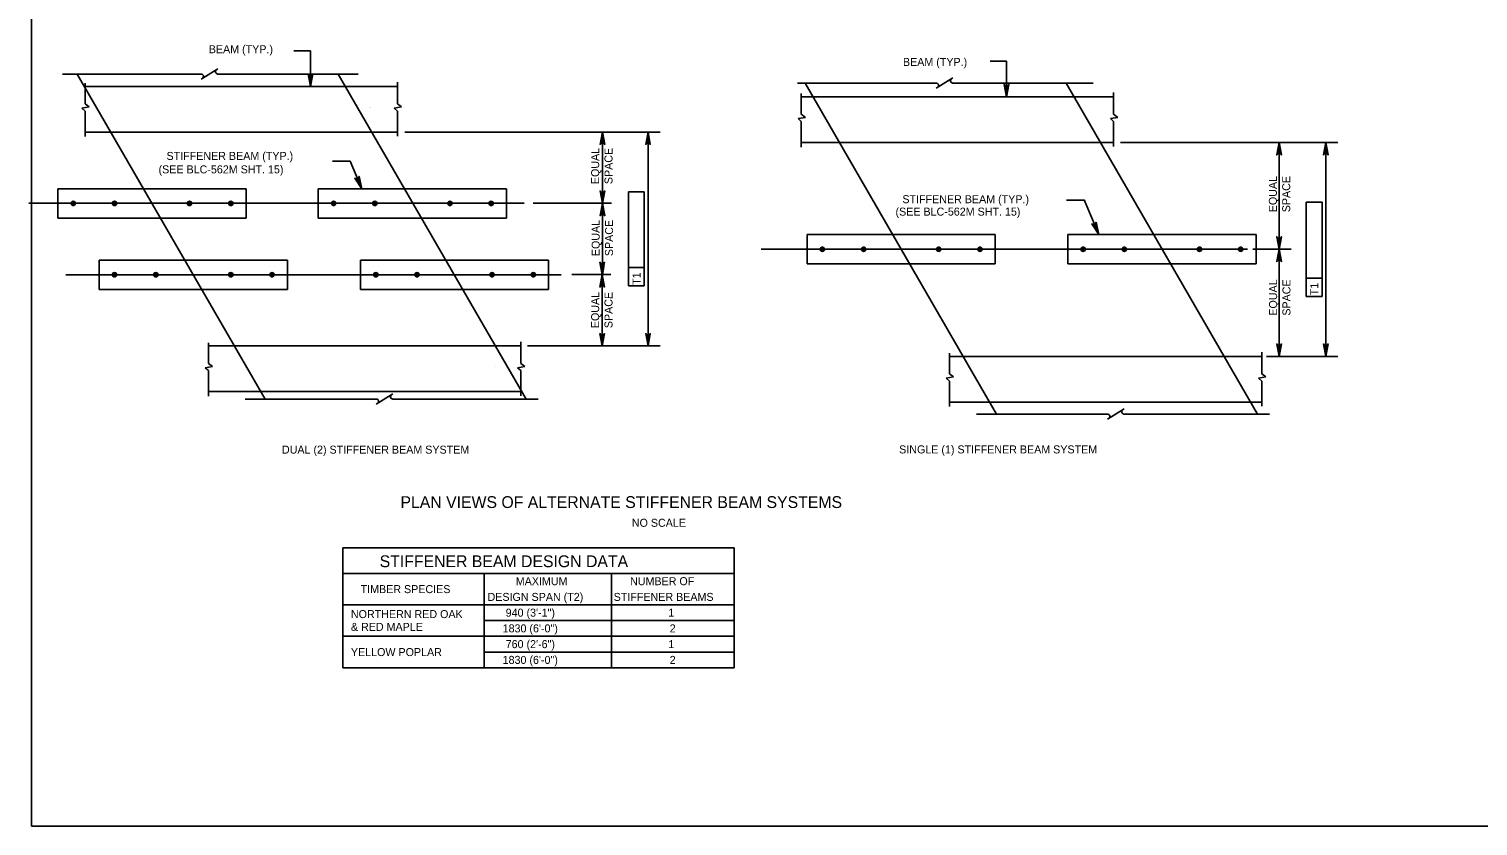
# Model space of a CAD drawing. Extents: x 638263 to 640360, y 293683 to 298655.
# Drawn here: x 639316 to 639859, y 294886 to 295185 of the extents above; entities that cross this region are included whole.
import ezdxf

# ---------------------------------------------------------------- set-up
doc = ezdxf.new("R2010")
doc.units = 0
for name, color, linetype in [('10', 7, 'Continuous'), ('2', 7, 'Continuous'), ('3', 7, 'Continuous'), ('4', 7, 'Continuous'), ('8', 7, 'Continuous')]:
    doc.layers.add(name, color=color, linetype=linetype)

msp = doc.modelspace()

# ---------------------------------------------------------------- linework, layer by layer
at = {"layer": '10'}
for p, q in [((639433.15, 294990.79), (639433.15, 294945.82)), ((639433.15, 294990.79), (639579.8, 294990.79)), ((639579.8, 294990.79), (639579.8, 294945.82)), ((639433.15, 294981.25), (639579.8, 294981.25)), ((639486.13, 294981.25), (639486.13, 294945.82)), ((639533.9, 294981.25), (639533.9, 294945.82)), ((639433.15, 294969.44), (639579.8, 294969.44)), ((639486.13, 294963.53), (639579.8, 294963.53)), ((639433.15, 294957.63), (639579.8, 294957.63)), ((639486.13, 294951.72), (639579.8, 294951.72)), ((639433.15, 294945.82), (639579.8, 294945.82))]:
    msp.add_line(p, q, dxfattribs=at)
at = {"layer": '2'}
for p, q in [((639316.46, 294886.46), (639316.46, 295450.46)), ((639333.6, 295168.58), (639404.09, 295046.63)), ((639431.43, 295168.58), (639501.92, 295046.63)), ((639606.44, 295165.17), (639678.23, 295040.98)), ((639704.28, 295165.17), (639776.06, 295040.98)), ((640102.46, 294886.46), (639316.46, 294886.46))]:
    msp.add_line(p, q, dxfattribs=at)
at = {"layer": '3'}
for p, q in [((639380.1, 295168.58), (639328.03, 295168.58)), ((639386.25, 295170.52), (639380.09, 295166.65)), ((639438.85, 295168.58), (639386.32, 295168.58)), ((639336.55, 295157.42), (639336.55, 295165.14)), ((639453.63, 295163.95), (639336.55, 295163.95)), ((639453.63, 295157.42), (639453.63, 295165.52)), ((639655.65, 295165.17), (639603.58, 295165.17)), ((639661.79, 295167.11), (639655.64, 295163.23)), ((639714.4, 295165.17), (639661.86, 295165.17)), ((639338.09, 295156.23), (639336.55, 295157.42)), ((639455.17, 295156.23), (639453.63, 295157.42)), ((639605.01, 295153.5), (639605.01, 295161.22)), ((639722.09, 295160.03), (639605.01, 295160.03)), ((639722.09, 295153.5), (639722.09, 295161.6)), ((639335.33, 295155.81), (639338.09, 295156.23)), ((639336.55, 295154.71), (639335.33, 295155.81)), ((639336.55, 295145.1), (639336.55, 295154.71)), ((639452.41, 295155.81), (639455.17, 295156.23)), ((639453.63, 295154.71), (639452.41, 295155.81)), ((639453.63, 295145.29), (639453.63, 295154.71)), ((639603.8, 295151.88), (639606.56, 295152.31)), ((639605.01, 295150.79), (639603.8, 295151.88)), ((639606.56, 295152.31), (639605.01, 295153.5)), ((639720.87, 295151.88), (639723.63, 295152.31)), ((639722.09, 295150.79), (639720.87, 295151.88)), ((639723.63, 295152.31), (639722.09, 295153.5)), ((639336.55, 295146.83), (639453.63, 295146.83)), ((639605.01, 295141.18), (639605.01, 295150.79)), ((639722.09, 295141.37), (639722.09, 295150.79)), ((639605.01, 295142.91), (639722.09, 295142.91)), ((639396.92, 295125.56), (639326.35, 295125.56)), ((639326.35, 295125.56), (639326.35, 295114.54)), ((639396.92, 295125.56), (639396.92, 295114.54)), ((639494.51, 295125.56), (639423.94, 295125.56)), ((639423.94, 295125.56), (639423.94, 295114.54)), ((639494.51, 295125.56), (639494.51, 295114.54)), ((639459.31, 295120.08), (639459.31, 295120.08)), ((639396.92, 295114.54), (639326.35, 295114.54)), ((639494.51, 295114.54), (639423.94, 295114.54)), ((639677.74, 295108.36), (639607.16, 295108.36)), ((639607.16, 295108.36), (639607.16, 295097.33)), ((639677.74, 295108.36), (639677.74, 295097.33)), ((639704.91, 295108.36), (639704.91, 295097.33)), ((639775.48, 295108.36), (639704.91, 295108.36)), ((639775.48, 295108.36), (639775.48, 295097.33)), ((639412.4, 295098.81), (639341.83, 295098.81)), ((639341.83, 295098.81), (639341.83, 295087.78)), ((639412.4, 295098.81), (639412.4, 295087.78)), ((639439.75, 295098.81), (639439.75, 295087.78)), ((639510.32, 295098.81), (639439.75, 295098.81)), ((639510.32, 295098.81), (639510.32, 295087.78)), ((639677.74, 295097.33), (639607.16, 295097.33)), ((639775.48, 295097.33), (639704.91, 295097.33)), ((639475.12, 295093.33), (639475.12, 295093.33)), ((639412.4, 295087.78), (639341.83, 295087.78)), ((639510.32, 295087.78), (639439.75, 295087.78)), ((639382.82, 295060.04), (639382.82, 295067.76)), ((639499.9, 295066.57), (639382.82, 295066.57)), ((639499.9, 295060.04), (639499.9, 295068.14)), ((639777.6, 295056.12), (639777.6, 295064.22)), ((639381.6, 295058.42), (639384.36, 295058.85)), ((639384.36, 295058.85), (639382.82, 295060.04)), ((639498.68, 295058.42), (639501.44, 295058.85)), ((639501.44, 295058.85), (639499.9, 295060.04)), ((639660.53, 295056.12), (639660.53, 295063.84)), ((639777.6, 295062.65), (639660.53, 295062.65)), ((639382.82, 295057.33), (639381.6, 295058.42)), ((639382.82, 295047.72), (639382.82, 295057.33)), ((639499.9, 295057.33), (639498.68, 295058.42)), ((639499.9, 295047.91), (639499.9, 295057.33)), ((639659.31, 295054.5), (639662.06, 295054.93)), ((639660.53, 295053.41), (639659.31, 295054.5)), ((639662.06, 295054.93), (639660.53, 295056.12)), ((639660.53, 295043.8), (639660.53, 295053.41)), ((639776.38, 295054.5), (639779.14, 295054.93)), ((639777.6, 295053.41), (639776.38, 295054.5)), ((639779.14, 295054.93), (639777.6, 295056.12)), ((639777.6, 295043.99), (639777.6, 295053.41)), ((639382.82, 295049.45), (639499.9, 295049.45)), ((639451.86, 295048.57), (639445.71, 295044.7)), ((639445.72, 295046.63), (639396.57, 295046.63)), ((639506.42, 295046.63), (639451.94, 295046.63)), ((639660.53, 295045.53), (639777.6, 295045.53)), ((639726, 295042.92), (639719.84, 295039.05)), ((639719.86, 295040.98), (639670.71, 295040.98)), ((639780.56, 295040.98), (639726.07, 295040.98))]:
    msp.add_line(p, q, dxfattribs=at)
for centre, radius in [((639332.11, 295120.05), 0.833), ((639332.11, 295120.05), 0.738), ((639332.11, 295120.05), 0.625), ((639332.11, 295120.05), 0.417), ((639332.11, 295120.05), 0.208), ((639347.56, 295120.05), 0.833), ((639347.56, 295120.05), 0.738), ((639347.56, 295120.05), 0.625), ((639347.56, 295120.05), 0.417), ((639347.56, 295120.05), 0.208), ((639375.71, 295120.05), 0.833), ((639375.71, 295120.05), 0.738), ((639375.71, 295120.05), 0.625), ((639375.71, 295120.05), 0.417), ((639375.71, 295120.05), 0.208), ((639391.16, 295120.05), 0.833), ((639391.16, 295120.05), 0.738), ((639391.16, 295120.05), 0.625), ((639391.16, 295120.05), 0.417), ((639391.16, 295120.05), 0.208), ((639429.7, 295120.05), 0.833), ((639429.7, 295120.05), 0.738), ((639429.7, 295120.05), 0.625), ((639429.7, 295120.05), 0.417), ((639429.7, 295120.05), 0.208), ((639445.15, 295120.05), 0.833), ((639445.15, 295120.05), 0.738), ((639445.15, 295120.05), 0.625), ((639445.15, 295120.05), 0.417), ((639445.15, 295120.05), 0.208), ((639473.3, 295120.05), 0.833), ((639473.3, 295120.05), 0.738), ((639473.3, 295120.05), 0.625), ((639473.3, 295120.05), 0.417), ((639473.3, 295120.05), 0.208), ((639488.75, 295120.05), 0.833), ((639488.75, 295120.05), 0.738), ((639488.75, 295120.05), 0.625), ((639488.75, 295120.05), 0.417), ((639488.75, 295120.05), 0.208), ((639612.92, 295102.85), 0.833), ((639612.92, 295102.85), 0.738), ((639612.92, 295102.85), 0.625), ((639612.92, 295102.85), 0.417), ((639612.92, 295102.85), 0.208), ((639628.38, 295102.85), 0.833), ((639628.38, 295102.85), 0.738), ((639628.38, 295102.85), 0.625), ((639628.38, 295102.85), 0.417), ((639628.38, 295102.85), 0.208), ((639656.53, 295102.85), 0.833), ((639656.53, 295102.85), 0.738), ((639656.53, 295102.85), 0.625), ((639656.53, 295102.85), 0.417), ((639656.53, 295102.85), 0.208), ((639671.98, 295102.85), 0.833), ((639671.98, 295102.85), 0.738), ((639671.98, 295102.85), 0.625), ((639671.98, 295102.85), 0.417), ((639671.98, 295102.85), 0.208), ((639710.67, 295102.85), 0.833), ((639710.67, 295102.85), 0.738), ((639710.67, 295102.85), 0.625), ((639710.67, 295102.85), 0.417), ((639710.67, 295102.85), 0.208), ((639726.12, 295102.85), 0.833), ((639726.12, 295102.85), 0.738), ((639726.12, 295102.85), 0.625), ((639726.12, 295102.85), 0.417), ((639726.12, 295102.85), 0.208), ((639754.27, 295102.85), 0.833), ((639754.27, 295102.85), 0.738), ((639754.27, 295102.85), 0.625), ((639754.27, 295102.85), 0.417), ((639754.27, 295102.85), 0.208), ((639769.73, 295102.85), 0.833), ((639769.73, 295102.85), 0.738), ((639769.73, 295102.85), 0.625), ((639769.73, 295102.85), 0.417), ((639769.73, 295102.85), 0.208), ((639347.59, 295093.29), 0.833), ((639347.59, 295093.29), 0.738), ((639347.59, 295093.29), 0.625), ((639347.59, 295093.29), 0.417), ((639347.59, 295093.29), 0.208), ((639363.04, 295093.29), 0.833), ((639363.04, 295093.29), 0.738), ((639363.04, 295093.29), 0.625), ((639363.04, 295093.29), 0.417), ((639363.04, 295093.29), 0.208), ((639391.19, 295093.29), 0.833), ((639391.19, 295093.29), 0.738), ((639391.19, 295093.29), 0.625), ((639391.19, 295093.29), 0.417), ((639391.19, 295093.29), 0.208), ((639406.64, 295093.29), 0.833), ((639406.64, 295093.29), 0.738), ((639406.64, 295093.29), 0.625), ((639406.64, 295093.29), 0.417), ((639406.64, 295093.29), 0.208), ((639445.51, 295093.29), 0.833), ((639445.51, 295093.29), 0.738), ((639445.51, 295093.29), 0.625), ((639445.51, 295093.29), 0.417), ((639445.51, 295093.29), 0.208), ((639460.96, 295093.29), 0.833), ((639460.96, 295093.29), 0.738), ((639460.96, 295093.29), 0.625), ((639460.96, 295093.29), 0.417), ((639460.96, 295093.29), 0.208), ((639489.11, 295093.29), 0.833), ((639489.11, 295093.29), 0.738), ((639489.11, 295093.29), 0.625), ((639489.11, 295093.29), 0.417), ((639489.11, 295093.29), 0.208), ((639504.56, 295093.29), 0.833), ((639504.56, 295093.29), 0.738), ((639504.56, 295093.29), 0.625), ((639504.56, 295093.29), 0.417), ((639504.56, 295093.29), 0.208)]:
    msp.add_circle(centre, radius, dxfattribs=at)
for centre, start, end in [((639380.02, 295167.68), 302.1328, 84.6714), ((639386.32, 295169.49), 120, 270), ((639655.56, 295164.26), 302.1328, 84.6714), ((639661.86, 295166.08), 120, 270), ((639451.94, 295047.54), 120, 270), ((639445.64, 295045.73), 302.1328, 84.6714), ((639726.07, 295041.89), 120, 270), ((639719.77, 295040.08), 302.1328, 84.6714)]:
    msp.add_arc(centre, 0.909, start, end, dxfattribs=at)
at = {"layer": '4'}
for p, q in [((639421.04, 295177.29), (639414.79, 295177.29)), ((639681.99, 295173.37), (639675.77, 295173.37)), ((639456.44, 295146.83), (639541.62, 295146.83)), ((639513.82, 295146.83), (639552.06, 295146.83)), ((639517.64, 295146.83), (639532.7, 295146.83)), ((639530.48, 295146.83), (639530.48, 295120.08)), ((639547.56, 295146.83), (639547.56, 295066.57)), ((639724.68, 295142.91), (639788.61, 295142.91)), ((639775.12, 295142.91), (639806.12, 295142.91)), ((639784.11, 295142.91), (639784.11, 295102.88)), ((639801.62, 295142.91), (639801.62, 295062.65)), ((639435.96, 295135.87), (639429.3, 295135.87)), ((639540.27, 295124.37), (639546.18, 295124.37)), ((639540.27, 295096.54), (639540.27, 295124.37)), ((639546.18, 295124.37), (639546.18, 295089.07)), ((639501.16, 295120.08), (639315.51, 295120.08)), ((639533.85, 295120.08), (639504.48, 295120.08)), ((639530.48, 295120.08), (639530.48, 295096.28)), ((639711.1, 295121.32), (639704.41, 295121.32)), ((639794.33, 295120.45), (639800.23, 295120.45)), ((639794.33, 295092.62), (639794.33, 295120.45)), ((639800.23, 295120.45), (639800.23, 295085.15)), ((639772.28, 295102.85), (639590, 295102.85)), ((639785.61, 295102.88), (639774.24, 295102.88)), ((639775.12, 295102.88), (639788.61, 295102.88)), ((639784.11, 295102.88), (639784.11, 295062.65)), ((639515.02, 295093.29), (639329.37, 295093.29)), ((639533.66, 295093.33), (639518.98, 295093.33)), ((639540.27, 295089.07), (639540.27, 295096.54)), ((639546.18, 295095.96), (639540.27, 295095.96)), ((639794.33, 295085.15), (639794.33, 295092.62)), ((639800.23, 295092.04), (639794.33, 295092.04)), ((639530.42, 295090.37), (639530.42, 295066.57)), ((639546.18, 295089.07), (639540.27, 295089.07)), ((639800.23, 295085.15), (639794.33, 295085.15)), ((639502.36, 295066.57), (639552.06, 295066.57)), ((639523.94, 295066.57), (639532.31, 295066.57)), ((639779.42, 295062.65), (639806.12, 295062.65))]:
    msp.add_line(p, q, dxfattribs=at)
for points in [[(639421.04, 295163.95), (639421.04, 295177.29)], [(639681.99, 295160.03), (639681.99, 295173.37)], [(639421.04, 295163.95), (639421.91, 295168.61), (639421.67, 295168.26), (639421.35, 295168.07), (639421.04, 295168.02), (639420.73, 295168.07), (639420.42, 295168.26), (639420.17, 295168.61), (639421.04, 295163.95), (639420.42, 295168.26), (639420.73, 295168.07), (639421.04, 295163.95), (639421.04, 295168.02), (639421.35, 295168.07), (639421.04, 295163.95), (639421.67, 295168.26)], [(639681.99, 295160.03), (639682.86, 295164.69), (639682.61, 295164.33), (639682.3, 295164.15), (639681.99, 295164.1), (639681.68, 295164.15), (639681.36, 295164.33), (639681.12, 295164.69), (639681.99, 295160.03), (639681.36, 295164.33), (639681.68, 295164.15), (639681.99, 295160.03), (639681.99, 295164.1), (639682.3, 295164.15), (639681.99, 295160.03), (639682.61, 295164.33)], [(639530.48, 295146.83), (639529.61, 295142.17), (639529.86, 295142.53), (639530.17, 295142.71), (639530.48, 295142.77), (639530.79, 295142.71), (639531.11, 295142.53), (639531.35, 295142.17), (639530.48, 295146.83), (639531.11, 295142.53), (639530.79, 295142.71), (639530.48, 295146.83), (639530.48, 295142.77), (639530.17, 295142.71), (639530.48, 295146.83), (639529.86, 295142.53)], [(639547.56, 295146.83), (639546.69, 295142.17), (639546.94, 295142.53), (639547.25, 295142.71), (639547.56, 295142.77), (639547.87, 295142.71), (639548.19, 295142.53), (639548.43, 295142.17), (639547.56, 295146.83), (639548.19, 295142.53), (639547.87, 295142.71), (639547.56, 295146.83), (639547.56, 295142.77), (639547.25, 295142.71), (639547.56, 295146.83), (639546.94, 295142.53)], [(639784.11, 295142.91), (639783.24, 295138.25), (639783.48, 295138.61), (639783.8, 295138.79), (639784.11, 295138.85), (639784.42, 295138.79), (639784.73, 295138.61), (639784.98, 295138.25), (639784.11, 295142.91), (639784.73, 295138.61), (639784.42, 295138.79), (639784.11, 295142.91), (639784.11, 295138.85), (639783.8, 295138.79), (639784.11, 295142.91), (639783.48, 295138.61)], [(639801.62, 295142.91), (639800.74, 295138.25), (639800.99, 295138.61), (639801.3, 295138.79), (639801.62, 295138.85), (639801.93, 295138.79), (639802.24, 295138.61), (639802.49, 295138.25), (639801.62, 295142.91), (639802.24, 295138.61), (639801.93, 295138.79), (639801.62, 295142.91), (639801.62, 295138.85), (639801.3, 295138.79), (639801.62, 295142.91), (639800.99, 295138.61)], [(639440.27, 295125.56), (639435.96, 295135.87)], [(639440.27, 295125.56), (639439.28, 295130.19), (639439.19, 295129.77), (639438.97, 295129.48), (639438.7, 295129.31), (639438.4, 295129.24), (639438.04, 295129.29), (639437.67, 295129.52), (639440.27, 295125.56), (639438.04, 295129.29), (639438.4, 295129.24), (639440.27, 295125.56), (639438.7, 295129.31), (639438.97, 295129.48), (639440.27, 295125.56), (639439.19, 295129.77)], [(639530.48, 295120.08), (639531.35, 295124.74), (639531.11, 295124.38), (639530.79, 295124.19), (639530.48, 295124.14), (639530.17, 295124.19), (639529.86, 295124.38), (639529.61, 295124.74), (639530.48, 295120.08), (639529.86, 295124.38), (639530.17, 295124.19), (639530.48, 295120.08), (639530.48, 295124.14), (639530.79, 295124.19), (639530.48, 295120.08), (639531.11, 295124.38)], [(639530.48, 295120.08), (639531.35, 295115.42), (639531.11, 295115.78), (639530.79, 295115.96), (639530.48, 295116.02), (639530.17, 295115.96), (639529.86, 295115.78), (639529.61, 295115.42), (639530.48, 295120.08), (639529.86, 295115.78), (639530.17, 295115.96), (639530.48, 295120.08), (639530.48, 295116.02), (639530.79, 295115.96), (639530.48, 295120.08), (639531.11, 295115.78)], [(639716.53, 295108.36), (639711.1, 295121.33)], [(639716.53, 295108.36), (639715.53, 295112.99), (639715.44, 295112.57), (639715.23, 295112.28), (639714.96, 295112.11), (639714.65, 295112.03), (639714.29, 295112.08), (639713.92, 295112.32), (639716.53, 295108.36), (639714.29, 295112.08), (639714.65, 295112.03), (639716.53, 295108.36), (639714.96, 295112.11), (639715.23, 295112.28), (639716.53, 295108.36), (639715.44, 295112.57)], [(639784.11, 295102.88), (639783.24, 295107.54), (639783.48, 295107.18), (639783.8, 295106.99), (639784.11, 295106.94), (639784.42, 295106.99), (639784.73, 295107.18), (639784.98, 295107.54), (639784.11, 295102.88), (639784.73, 295107.18), (639784.42, 295106.99), (639784.11, 295102.88), (639784.11, 295106.94), (639783.8, 295106.99), (639784.11, 295102.88), (639783.48, 295107.18)], [(639784.11, 295102.88), (639783.24, 295098.22), (639783.48, 295098.57), (639783.8, 295098.76), (639784.11, 295098.81), (639784.42, 295098.76), (639784.73, 295098.57), (639784.98, 295098.22), (639784.11, 295102.88), (639784.73, 295098.57), (639784.42, 295098.76), (639784.11, 295102.88), (639784.11, 295098.81), (639783.8, 295098.76), (639784.11, 295102.88), (639783.48, 295098.57)], [(639530.42, 295093.33), (639531.29, 295097.99), (639531.04, 295097.63), (639530.73, 295097.44), (639530.42, 295097.39), (639530.11, 295097.44), (639529.79, 295097.63), (639529.55, 295097.99), (639530.42, 295093.33), (639529.79, 295097.63), (639530.11, 295097.44), (639530.42, 295093.33), (639530.42, 295097.39), (639530.73, 295097.44), (639530.42, 295093.33), (639531.04, 295097.63)], [(639530.42, 295093.33), (639531.29, 295088.67), (639531.04, 295089.02), (639530.73, 295089.21), (639530.42, 295089.26), (639530.11, 295089.21), (639529.79, 295089.02), (639529.55, 295088.67), (639530.42, 295093.33), (639529.79, 295089.02), (639530.11, 295089.21), (639530.42, 295093.33), (639530.42, 295089.26), (639530.73, 295089.21), (639530.42, 295093.33), (639531.04, 295089.02)], [(639530.42, 295066.57), (639531.29, 295071.23), (639531.04, 295070.88), (639530.73, 295070.69), (639530.42, 295070.64), (639530.11, 295070.69), (639529.79, 295070.88), (639529.55, 295071.23), (639530.42, 295066.57), (639529.79, 295070.88), (639530.11, 295070.69), (639530.42, 295066.57), (639530.42, 295070.64), (639530.73, 295070.69), (639530.42, 295066.57), (639531.04, 295070.88)], [(639547.56, 295066.57), (639548.43, 295071.23), (639548.19, 295070.88), (639547.87, 295070.69), (639547.56, 295070.64), (639547.25, 295070.69), (639546.94, 295070.88), (639546.69, 295071.23), (639547.56, 295066.57), (639546.94, 295070.88), (639547.25, 295070.69), (639547.56, 295066.57), (639547.56, 295070.64), (639547.87, 295070.69), (639547.56, 295066.57), (639548.19, 295070.88)], [(639784.11, 295062.65), (639784.98, 295067.31), (639784.73, 295066.96), (639784.42, 295066.77), (639784.11, 295066.72), (639783.8, 295066.77), (639783.48, 295066.96), (639783.24, 295067.31), (639784.11, 295062.65), (639783.48, 295066.96), (639783.8, 295066.77), (639784.11, 295062.65), (639784.11, 295066.72), (639784.42, 295066.77), (639784.11, 295062.65), (639784.73, 295066.96)], [(639801.62, 295062.65), (639802.49, 295067.31), (639802.24, 295066.96), (639801.93, 295066.77), (639801.62, 295066.72), (639801.3, 295066.77), (639800.99, 295066.96), (639800.74, 295067.31), (639801.62, 295062.65), (639800.99, 295066.96), (639801.3, 295066.77), (639801.62, 295062.65), (639801.62, 295066.72), (639801.93, 295066.77), (639801.62, 295062.65), (639802.24, 295066.96)]]:
    msp.add_lwpolyline(points, dxfattribs=at)
for points in [[(639421.04, 295163.95), (639421.01, 295164.07), (639421.07, 295164.07)], [(639681.99, 295160.03), (639681.96, 295160.15), (639682.02, 295160.15)], [(639784.61, 295139.91), (639783.61, 295139.91), (639784.11, 295142.91)], [(639802.12, 295139.91), (639801.12, 295139.91), (639801.62, 295142.91)], [(639440.27, 295125.56), (639440.2, 295125.66), (639440.26, 295125.68)], [(639716.53, 295108.36), (639716.46, 295108.46), (639716.51, 295108.48)], [(639784.61, 295105.88), (639783.61, 295105.88), (639784.11, 295102.88)], [(639784.61, 295099.88), (639783.61, 295099.88), (639784.11, 295102.88)], [(639530.91, 295090.37), (639529.93, 295090.37), (639530.42, 295093.33)], [(639530.97, 295096.28), (639529.99, 295096.28), (639530.48, 295093.33)], [(639530.91, 295069.53), (639529.93, 295069.53), (639530.42, 295066.57)], [(639548.06, 295069.57), (639547.06, 295069.57), (639547.56, 295066.57)], [(639784.61, 295065.84), (639783.61, 295065.84), (639784.11, 295062.84)], [(639802.12, 295065.65), (639801.12, 295065.65), (639801.62, 295062.65)]]:
    msp.add_lwpolyline(points, close=True, dxfattribs=at)
at = {"layer": '8'}
for p, q in [((639443.33, 295156.09), (639443.33, 295156.09)), ((639443.35, 295156.06), (639443.35, 295156.06)), ((639459.31, 295120.08), (639459.31, 295120.08)), ((639475.12, 295093.33), (639475.12, 295093.33)), ((639490.4, 295058.68), (639490.4, 295058.68))]:
    msp.add_line(p, q, dxfattribs=at)

# ---------------------------------------------------------------- texts
at = {"layer": '4'}
for s, height, p in [('BEAM (TYP.)', 3, (639382.91, 295176.39)), ('BEAM (TYP.)', 3, (639643.13, 295171.61)), ('STIFFENER BEAM (TYP.)', 3, (639367.07, 295136.36)), ('(SEE BLC-562M SHT. 15)', 3, (639364.09, 295131.31)), ('(SEE BLC-562M SHT. 15)', 3, (639640.34, 295115.46)), ('STIFFENER BEAM (TYP.)', 3, (639642.91, 295120.12)), ('DUAL (2) STIFFENER BEAM SYSTEM', 3, (639410.34, 295026.17)), ('SINGLE (1) STIFFENER BEAM SYSTEM', 3, (639641.71, 295026.25)), ('PLAN VIEWS OF ALTERNATE STIFFENER BEAM SYSTEMS', 4.4292, (639454.76, 295005.77)), ('NO SCALE', 3, (639541.5, 294998.72)), ('STIFFENER BEAM DESIGN DATA', 4.4292, (639446.97, 294983.58)), ('MAXIMUM', 3, (639497.99, 294976.82)), ('NUMBER OF ', 3, (639540.83, 294976.82)), ('TIMBER SPECIES', 3, (639439.83, 294973.84)), ('DESIGN SPAN (T2)', 3, (639487.41, 294970.92)), ('STIFFENER BEAMS', 3, (639534.69, 294970.92)), ('NORTHERN RED OAK', 3, (639436.19, 294964.47)), ('940 (3\'-1")', 3, (639494.21, 294965.01)), ('1', 3, (639555.18, 294965.01)), ('& RED MAPLE', 3, (639436.19, 294959.69)), ('1830 (6\'-0")', 3, (639493.07, 294959.11)), ('2', 3, (639555.7, 294959.11)), ('760 (2\'-6")', 3, (639494.21, 294953.2)), ('1', 3, (639555.18, 294953.2)), ('YELLOW POPLAR', 3, (639436.19, 294950.22)), ('1830 (6\'-0")', 3, (639493.07, 294947.29)), ('2', 3, (639555.7, 294947.29))]:
    msp.add_text(s, height=height, dxfattribs=at).set_placement(p)
for p in [(639544.75, 295089.5), (639798.81, 295085.58)]:
    msp.add_text('T1', height=3, rotation=90, dxfattribs=at).set_placement(p)
at = {"layer": '8'}
for s, p in [('EQUAL ', (639529.25, 295127.28)), ('SPACE', (639534.25, 295127.28)), ('EQUAL ', (639783.3, 295116.73)), ('SPACE', (639788.3, 295116.73)), ('EQUAL ', (639529.44, 295100.26)), ('SPACE', (639534.44, 295100.26)), ('EQUAL ', (639783.38, 295077.93)), ('SPACE', (639788.38, 295077.93)), ('EQUAL ', (639529.25, 295073.24)), ('SPACE', (639534.25, 295073.24))]:
    msp.add_text(s, height=3, rotation=89.9708, dxfattribs=at).set_placement(p)

doc.saveas('drawing.dxf')
